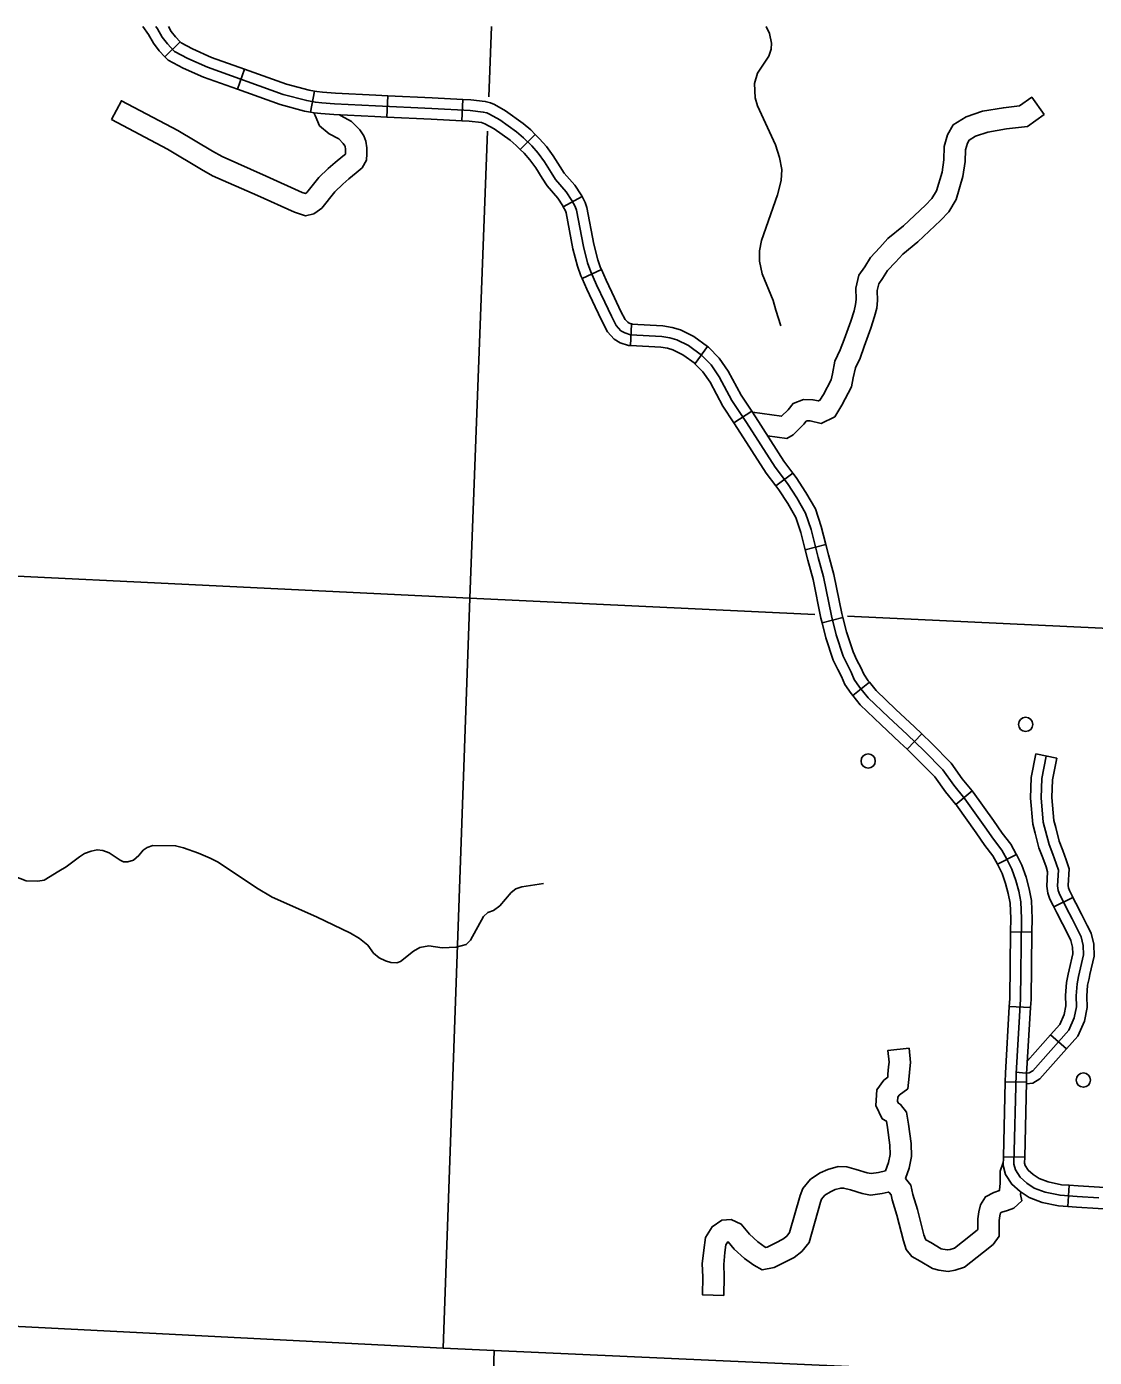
# Model space of a CAD drawing. Extents: x 653372 to 905732, y 627442 to 787275.
# Drawn here: x 889082 to 896560, y 702409 to 711727 of the extents above; entities that cross this region are included whole.
import ezdxf

# ---------------------------------------------------------------- set-up
doc = ezdxf.new("R2010")
doc.units = 0
for name, color, linetype in [('Level 32', 7, 'Continuous'), ('Level 35', 7, 'Continuous'), ('Level 4', 7, 'Continuous'), ('Level 45', 7, 'Continuous'), ('Level 46', 7, 'Continuous'), ('Level 5', 7, 'Continuous'), ('Level 56', 7, 'Continuous')]:
    doc.layers.add(name, color=color, linetype=linetype)

msp = doc.modelspace()

# ---------------------------------------------------------------- linework, layer by layer
at = {"layer": 'Level 32'}
for p, q in [((890050.3, 711515.8), (890157.5, 711619.8)), ((890558.1, 711287.7), (890608.3, 711428.3)), ((891070.7, 711127.4), (891097.6, 711274.3)), ((891605.3, 711092.6), (891611.9, 711241.8)), ((892129.9, 711067.9), (892137.6, 711217.1)), ((892538.7, 710866.2), (892644.2, 710971.9)), ((892840.8, 710464.8), (892972.1, 710536)), ((892971.9, 709963), (893107.7, 710025.1)), ((893311.3, 709493.3), (893319.3, 709642.4)), ((893763.1, 709366.8), (893850.9, 709487.6)), ((894035.7, 708951.2), (894160.1, 709033.8)), ((894329.4, 708510.2), (894448.7, 708600)), ((894535, 708063.9), (894679.6, 708101.4)), ((894653, 707552.5), (894797.9, 707588.8)), ((894868.1, 707042.5), (894984.8, 707135.8)), ((895248.4, 706666.6), (895352, 706774.1)), ((895589.4, 706280.1), (895705.1, 706374.5)), ((895880.5, 705863.2), (896014.4, 705929.3)), ((895973.4, 705388.5), (896122.8, 705386.6)), ((895964.2, 704866.4), (896113.3, 704857.6)), ((895935.2, 704338.9), (896084.6, 704335.3)), ((895922.8, 703813.3), (896072.1, 703809.8)), ((896374.6, 703465.3), (896384.2, 703614.4))]:
    msp.add_line(p, q, dxfattribs=at)
for points in [[(889895, 711726.6), (889934.8, 711670.5), (889970.2, 711610), (890010.8, 711556.5), (890050.3, 711515.8)], [(889986.6, 711726.6), (889997.6, 711711.1), (890032.4, 711651.6), (890067.6, 711605.3), (890118.6, 711552.7), (890210.7, 711503.2), (890348.9, 711441.5), (890879.9, 711252.2), (891044.3, 711208.1), (891104.9, 711197), (891149, 711193.4), (891239.4, 711186.4), (891524.7, 711170.9), (891918.8, 711153.6), (892187.3, 711139.7), (892280.4, 711128.7), (892305, 711122.4), (892324.4, 711113.7), (892396.3, 711073), (892513.8, 710989.6), (892562.3, 710948.2), (892619.9, 710890.7), (892665.3, 710839.7), (892709, 710779.3), (892756.5, 710704.7), (892786.8, 710655.5), (892861.6, 710570.6), (892901.2, 710510.1), (892924.8, 710466.7), (892932.3, 710441.8), (892981.5, 710187.2), (893011.3, 710071.9), (893032.9, 710009.2), (893073.9, 709919.4), (893131, 709796.4), (893177.8, 709698.8), (893211.8, 709633), (893243.8, 709597.6), (893271, 709581.6), (893311.9, 709568), (893531.2, 709556.3), (893587.1, 709547.7), (893634.9, 709533.9), (893716.5, 709492.9), (893809.3, 709425.5), (893875.2, 709358), (893932.1, 709275), (894021.1, 709108.3), (894123.7, 708953.7), (894323.6, 708642.1), (894410.6, 708526.5)], [(890075, 711726.6), (890094.6, 711693.2), (890124.3, 711654), (890157.5, 711619.8)], [(890157.5, 711619.8), (890164.2, 711613), (890243.6, 711570.3), (890376.7, 711510.9), (890608.3, 711428.3)], [(890050.3, 711515.8), (890073.1, 711492.3), (890177.8, 711436.2), (890321.1, 711372.2), (890558.1, 711287.7)], [(890608.3, 711428.3), (890902.2, 711323.6), (891060.7, 711281), (891097.6, 711274.3)], [(890558.1, 711287.7), (890857.7, 711180.9), (891027.9, 711135.2), (891070.7, 711127.4)], [(891097.6, 711274.3), (891114.7, 711271.2), (891155, 711267.9), (891244.3, 711260.9), (891528.3, 711245.5), (891611.9, 711241.8)], [(891611.9, 711241.8), (891922.4, 711228.2), (892137.6, 711217.1)], [(892137.6, 711217.1), (892193.6, 711214.2), (892294, 711202.3), (892329.7, 711193.2), (892358.2, 711180.3), (892436.4, 711136.1), (892559.8, 711048.6), (892613, 711003.1), (892644.2, 710971.9)], [(891070.7, 711127.4), (891095.1, 711122.9), (891143.1, 711119), (891234.5, 711111.9), (891521, 711096.3), (891605.3, 711092.6)], [(891605.3, 711092.6), (891915.3, 711079), (892129.9, 711067.9)], [(892129.9, 711067.9), (892180.9, 711065.3), (892266.8, 711055.1), (892280.3, 711051.7), (892290.5, 711047), (892356.2, 711009.9), (892467.9, 710930.6), (892511.5, 710893.3), (892538.7, 710866.2)], [(892644.2, 710971.9), (892674.2, 710942), (892723.6, 710886.6), (892770.8, 710821.3), (892819.8, 710744.3), (892847.1, 710700.1), (892921.1, 710615.9), (892965.4, 710548.5), (892972.1, 710536)], [(892538.7, 710866.2), (892565.6, 710839.4), (892607, 710792.9), (892647.2, 710737.3), (892693.2, 710665), (892726.6, 710610.9), (892802, 710525.2), (892837, 710471.8), (892840.8, 710464.8)], [(892972.1, 710536), (892994, 710495.6), (893004.9, 710459.8), (893054.4, 710203.7), (893082.8, 710093.4), (893102.3, 710036.9), (893107.7, 710025.1)], [(892840.8, 710464.8), (892855.5, 710437.7), (892859.7, 710423.8), (892908.6, 710170.8), (892939.7, 710050.3), (892963.5, 709981.4), (892971.9, 709963)], [(892971.9, 709963), (893006.1, 709888.2), (893063.5, 709764.5), (893111, 709665.5), (893149.9, 709590.1), (893196.1, 709539), (893239.9, 709513.3), (893297.9, 709494), (893311.3, 709493.3)], [(893107.7, 710025.1), (893141.7, 709950.7), (893198.5, 709828.3), (893244.7, 709732.1), (893273.7, 709675.9), (893291.5, 709656.2), (893302, 709650), (893325.9, 709642.1), (893319.3, 709642.4)], [(893319.3, 709642.4), (893538.9, 709630.7), (893603.2, 709620.8), (893662.3, 709603.7), (893755.4, 709556.9), (893850.9, 709487.6)], [(893311.3, 709493.3), (893523.5, 709481.9), (893571, 709474.6), (893607.6, 709464.1), (893677.5, 709428.9), (893763.1, 709366.8)], [(893850.9, 709487.6), (893858.3, 709482.2), (893933.2, 709405.6), (893996.1, 709313.8), (894085.3, 709146.6), (894160.1, 709033.8)], [(893760.3, 709368.8), (893817.3, 709310.5), (893868.2, 709236.2), (893956.9, 709070), (894035.7, 708951.2)], [(894160.1, 709033.8), (894186.2, 708994.5), (894384.9, 708684.8), (894448.7, 708600)], [(894035.7, 708951.2), (894061.1, 708912.9), (894262.2, 708599.5), (894329.4, 708510.2)], [(894448.7, 708600), (894471.7, 708569.5), (894539.9, 708465.6), (894605.9, 708350.2), (894647.1, 708226.5), (894679.6, 708101.4)], [(894329.4, 708510.2), (894349.5, 708483.5), (894412.5, 708387.5), (894468.9, 708288.9), (894503.8, 708184.1), (894535, 708063.9)], [(894410.6, 708526.5), (894476.2, 708426.5), (894537.4, 708319.5), (894575.5, 708205.3), (894626.4, 708009.2), (894662.4, 707873), (894718, 707600.3), (894751.4, 707466.9), (894800.9, 707319.4), (894830.8, 707257.8), (894857, 707207.4), (894878.9, 707155.8), (894916, 707102.3), (894975.9, 707027.4), (895118.1, 706891.5), (895249.7, 706769), (895367.7, 706655.3), (895499, 706521.8), (895575.8, 706414.8), (895653.1, 706320.1), (895793.6, 706124.3), (895854.5, 706036.1), (895911.6, 705960.2), (895947, 705897.1), (895982.1, 705825.9), (896010.2, 705747.7), (896030.1, 705672.7), (896044.5, 705597.7), (896047.5, 705539.4), (896049.3, 705482), (896042, 704917.2), (896011.3, 704396.2), (895996.3, 703760.4), (896006.8, 703721), (896039.8, 703670.4), (896086.8, 703629), (896138.2, 703594.4), (896214.6, 703566), (896320.1, 703543.6), (896440.6, 703535.9), (896591.2, 703524.8)], [(894679.6, 708101.4), (894698.6, 708028.1), (894735.2, 707890), (894790.8, 707616.8), (894797.9, 707588.8)], [(894535, 708063.9), (894554.1, 707990.2), (894589.7, 707855.9), (894645.2, 707583.8), (894653, 707552.5)], [(894653, 707552.5), (894679.7, 707445.9), (894731.6, 707291.1), (894764.1, 707224.3), (894789.3, 707175.6), (894813.2, 707119.5), (894856.1, 707057.6), (894868.2, 707042.5)], [(894797.9, 707588.8), (894823.1, 707487.9), (894870.2, 707347.7), (894897.6, 707291.4), (894924.6, 707239.3), (894944.7, 707192), (894975.9, 707146.9), (894984.8, 707135.8)], [(894984.8, 707135.8), (895031.1, 707078), (895169.3, 706945.8), (895301, 706823.3), (895352, 706774.1)], [(894868.1, 707042.5), (894920.7, 706976.9), (895066.8, 706837.1), (895198.3, 706714.8), (895248.4, 706666.6)], [(895352, 706774.1), (895420.2, 706708.4), (895556.3, 706570.1), (895635.2, 706460.2), (895705.1, 706374.5)], [(895248.4, 706666.6), (895315.2, 706602.2), (895441.7, 706473.6), (895516.5, 706369.3), (895589.4, 706280.1)], [(895705.1, 706374.5), (895712.4, 706365.6), (895854.7, 706167.3), (895915, 706079.7), (895974.2, 706001.2), (896013, 705932), (896014.4, 705929.3)], [(895589.4, 706280), (895593.8, 706274.7), (895732.5, 706081.4), (895793.9, 705992.4), (895848.9, 705919.3), (895880.9, 705862.3), (895880.5, 705863.1)], [(895880.5, 705863.2), (895913.3, 705796.7), (895938.8, 705725.5), (895957.3, 705656), (895970.2, 705588.7), (895972.9, 705536.3), (895974.6, 705481.3), (895973.4, 705388.5)], [(896014.4, 705929.3), (896051, 705855.2), (896081.6, 705769.9), (896103, 705689.3), (896118.8, 705606.8), (896122.2, 705542.5), (896124, 705482.7), (896122.8, 705386.6)], [(895973.4, 705388.5), (895967.4, 704919.9), (895964.2, 704866.4)], [(896122.8, 705386.6), (896116.7, 704914.5), (896113.3, 704857.6)], [(895964.2, 704866.4), (895936.7, 704399.3), (895935.2, 704338.9)], [(896113.3, 704857.6), (896085.9, 704393.1), (896084.6, 704335.3)], [(895935.2, 704338.9), (895922.8, 703813.3)], [(896084.6, 704335.3), (896072.1, 703809.8)], [(895922.8, 703813.3), (895921.4, 703751.5), (895937.7, 703690.2), (895982.8, 703621), (896041.1, 703569.7), (896103.9, 703527.5), (896193.7, 703494.1), (896309.9, 703469.5), (896374.6, 703465.3)], [(896072.1, 703809.8), (896071.2, 703769.3), (896075.9, 703751.7), (896096.7, 703719.7), (896132.5, 703688.3), (896172.6, 703661.3), (896235.5, 703637.9), (896330.3, 703617.8), (896384.2, 703614.4)], [(896384.2, 703614.4), (896445.7, 703610.4), (896595, 703599.4), (896813.7, 703593.1), (896906.6, 703590.4)], [(896374.6, 703465.3), (896435.4, 703461.4), (896587.3, 703450.2), (896809.4, 703443.8), (896902.3, 703441.2)]]:
    msp.add_lwpolyline(points, dxfattribs=at)
at = {"layer": 'Level 35'}
for points in [[(894261.4, 711726.6), (894284.2, 711679.4), (894298.9, 711610.1), (894297.5, 711568.2), (894280, 711519.8), (894200.3, 711400.6), (894179, 711327.4), (894184.8, 711227.4), (894201, 711173), (894326.8, 710899.3), (894354.8, 710810.6), (894372, 710725.1), (894367.5, 710649.4), (894340.3, 710548.5), (894229.3, 710228.6), (894214, 710157.2), (894215.6, 710083.3), (894233.7, 709995.8), (894309.4, 709808.7), (894328.2, 709740.2), (894365.3, 709631.3)], [(889159.6, 705742.2), (889204.7, 705749.7), (889307.7, 705813.3), (889359.5, 705842.6), (889451.6, 705913.5), (889488.2, 705936.2), (889533.7, 705953.7), (889575.8, 705962.4), (889616.6, 705958), (889660.9, 705940.6), (889737, 705889.3), (889759.7, 705879.5), (889790.6, 705879.5), (889829.9, 705891.2), (889866.8, 705922), (889898.9, 705958.9), (889926.4, 705978), (889964.8, 705992.7), (890125.3, 705990.5), (890179.7, 705976.8), (890286.2, 705938.4), (890367.9, 705904.8), (890422.9, 705876.1), (890692.4, 705696.6), (890800.9, 705630.2), (891112.7, 705493.3), (891349.4, 705378.9), (891414, 705341.8), (891471.4, 705296), (891512.4, 705238.8), (891550.2, 705205.6), (891594.4, 705184.2), (891632, 705173), (891673.8, 705171.7), (891701, 705179.8), (891791.1, 705252.7), (891835.9, 705278.3), (891900, 705289.2), (891991.4, 705277.2), (892091.3, 705281), (892159.8, 705300.7), (892189.7, 705330.7), (892282.8, 705496.4), (892312.6, 705523.4), (892351, 705538.1), (892395.9, 705570.6), (892475.7, 705662.9), (892509.4, 705688.8), (892549.8, 705703.4), (892701.2, 705726.5)], [(888571.1, 705737), (888610.9, 705804.5), (888644.5, 705831.9), (888690.8, 705845.9), (888771.4, 705839), (888873.4, 705816.4), (888940.2, 705799.2), (889078.9, 705744.9), (889159.6, 705742.2)]]:
    msp.add_lwpolyline(points, dxfattribs=at)
at = {"layer": 'Level 4'}
msp.add_lwpolyline([(899454.8, 702126.7), (897607.7, 702219), (897273, 702235.8), (892357.5, 702455.9), (891998.8, 702472), (887105.6, 702723.4), (886747.5, 702741.8), (886084.2, 702775.7)], dxfattribs=at)
at = {"layer": 'Level 45'}
for p, q in [((896150.3, 706633.7), (896296.8, 706604.6)), ((896276.2, 705563.8), (896410.3, 705629.5)), ((896253.4, 704668), (896365.1, 704568.9))]:
    msp.add_line(p, q, dxfattribs=at)
for points in [[(896223.5, 706619.2), (896192.3, 706461.4), (896188, 706326.1), (896202.6, 706155.8), (896243.4, 705999.7), (896268.8, 705931.7), (896292.1, 705867.7), (896308.3, 705819.1), (896302.3, 705710.3), (896306.2, 705677.5), (896317.3, 705648), (896338.4, 705606.5), (896364, 705554.3), (896404, 705478.6), (896443.7, 705400.1), (896467, 705352.4), (896482.1, 705291.4), (896482.9, 705226.3), (896449.6, 705076.3), (896438.8, 705024), (896432.9, 704940.8), (896434.1, 704863.8), (896419.6, 704786), (896381.2, 704699.5), (896129.4, 704416), (896104.4, 704400.4), (896083.5, 704398.1), (896008.1, 704406.5)], [(896150.3, 706633.7), (896117.8, 706469.9), (896113.2, 706324.1), (896128.7, 706143.1), (896145.2, 706080.2)], [(896296.8, 706604.6), (896266.7, 706452.9), (896262.8, 706328.1), (896276.5, 706168.5), (896289.7, 706118)], [(896145.2, 706080.2), (896172.2, 705977.1), (896198.8, 705905.9), (896221.6, 705843.1), (896233, 705809), (896227.4, 705707.9), (896233.1, 705659.8), (896248.9, 705617.8), (896271.6, 705573.2), (896276.2, 705563.8)], [(896289.7, 706118), (896314.7, 706022.2), (896338.9, 705957.5), (896362.6, 705892.3), (896383.7, 705829.3), (896377.3, 705712.6), (896379.3, 705695.3), (896385.8, 705678.1), (896405.2, 705639.9), (896410.3, 705629.5)], [(896410.3, 705629.5), (896430.5, 705588.2), (896470.3, 705512.9), (896510.6, 705433.3), (896537.6, 705378), (896556.6, 705301), (896557.7, 705218.6), (896528.9, 705089.1)], [(896276.2, 705563.8), (896297.4, 705520.4), (896337.6, 705444.2), (896376.9, 705366.9), (896396.4, 705326.8), (896407.5, 705281.8), (896408.1, 705234), (896383.1, 705121.5)], [(896383.1, 705121.5), (896376.6, 705092), (896364.6, 705034.2), (896358.1, 704942.8), (896359.4, 704870.1), (896347.8, 704808.3), (896317.7, 704740.4), (896253.4, 704668)], [(896528.9, 705089.1), (896522.6, 705060.7), (896512.9, 705013.7), (896507.6, 704938.8), (896508.9, 704857.5), (896491.4, 704763.7), (896444.8, 704658.6), (896365.1, 704568.9)], [(896253.4, 704668), (896091.4, 704485.7)], [(896365.1, 704568.9), (896178.2, 704358.5), (896129.5, 704327.9), (896084.3, 704323.1)]]:
    msp.add_lwpolyline(points, dxfattribs=at)
at = {"layer": 'Level 46'}
for points in [[(891092.6, 711123.1), (891103.1, 711104.5), (891133.2, 711032), (891201.9, 710976.2), (891267.6, 710940.9), (891299.8, 710908.9), (891310.9, 710892.1), (891313.2, 710886.4), (891315.8, 710869.1), (891315, 710840.7), (891314.8, 710834.5), (891296.3, 710818.8), (891242, 710776.1), (891193.8, 710733.6), (891129.2, 710669.6), (891045.3, 710565.9), (891034.9, 710558.6), (891012.8, 710566.1), (890759.1, 710680.3), (890450.5, 710816.6), (890382.7, 710854.4), (890140.7, 710999.2), (889745.5, 711207.3), (889675.9, 711075.2)], [(896208, 711110.5), (896121.8, 711232.5), (896035.9, 711171.8), (895922.8, 711158.3), (895777, 711133.4), (895662.8, 711095.9), (895571.7, 711038.8), (895532, 710968.7), (895508.5, 710888.2), (895505.8, 710794.7), (895493.4, 710708), (895455, 710577.8), (895420.9, 710522.4), (895376.6, 710475.9), (895224, 710332), (895114.6, 710242.3), (895057, 710179.4), (894992.7, 710110), (894952.2, 710045.7), (894911.1, 709985.7), (894890.2, 709894.8), (894890.8, 709815.2), (894887.7, 709780.3), (894877, 709736.1), (894854.1, 709663.8), (894806.7, 709536.7), (894780.8, 709463.4), (894743.4, 709385.1), (894725.3, 709296), (894717.5, 709254.3), (894662.8, 709150), (894638.2, 709110.8), (894627.5, 709105.6), (894588.6, 709114.1), (894522.1, 709116.1), (894450.2, 709087.6), (894414.9, 709043.2), (894369.5, 708998.5), (894165.5, 709026.7)], [(891274.4, 711109.7), (891285, 711101.1), (891357.4, 711062.2), (891416.1, 711003.9), (891444.2, 710961.2), (891458.3, 710925.5), (891465.5, 710878.2), (891464.3, 710836.4), (891463, 710790.8), (891431.4, 710737.6), (891390.8, 710703.2), (891337.6, 710661.3), (891295.8, 710624.5), (891240.2, 710569.3), (891148.4, 710455.8), (891116.1, 710433), (891092.5, 710416.4), (891035.5, 710402.5), (891000.7, 710412.5), (890958, 710427), (890698.3, 710543.9), (890383.8, 710682.7), (890307.9, 710725), (890067.5, 710868.9), (889675.9, 711075.2)], [(896208, 711110.5), (896091.2, 711028), (895944.3, 711010.4), (895813, 710988.1), (895726.7, 710959.7), (895683.1, 710932.3), (895670.5, 710910.2), (895657.3, 710864.8), (895654.9, 710781.9), (895639.7, 710676.1), (895592.6, 710516.4), (895539.9, 710430.8), (895481.9, 710369.9), (895322.7, 710219.8), (895217.5, 710133.6), (895166.9, 710078.3), (895111.7, 710018.7), (895077.1, 709963.7), (895050.3, 709924.6), (895039.7, 709878.5), (895040.3, 709809), (895035.4, 709755.9), (895021, 709696), (894995.4, 709615.2), (894947.1, 709485.7), (894919, 709406.1), (894886.1, 709337.4), (894871.9, 709267.4), (894860.2, 709204.8), (894792.4, 709075.4), (894741.9, 708995.3), (894646.3, 708948.5), (894570.2, 708965.3), (894548.5, 708965.9), (894542.3, 708963.4), (894526.1, 708943.2), (894451, 708869), (894405.7, 708842.7), (894271.7, 708861.2)], [(895262.3, 704572.7), (895113.8, 704557.5), (895122.2, 704475.1), (895118.4, 704443.7), (895114.5, 704390.5), (895112.5, 704370.1), (895086, 704350.7), (895037, 704281.5), (895030.1, 704172.5), (895073.2, 704079.7), (895103.8, 704063.3), (895110.6, 704019), (895127.7, 703894.5), (895129.8, 703828.5), (895118.8, 703773.9), (895097, 703714)], [(895262.3, 704572.7), (895272.5, 704473.8), (895267.1, 704429.2), (895263.3, 704377.9), (895254.8, 704289.2), (895193.9, 704244.6), (895183.4, 704229.8), (895181.5, 704201), (895187.7, 704187.7), (895203.3, 704179.4), (895245.4, 704124.8), (895258.4, 704040.6), (895276.7, 703907.1), (895279.6, 703815.9), (895262.9, 703733.3), (895236.2, 703659.9)], [(895097, 703714), (895048.1, 703703.8), (894996.1, 703696.1), (894969.7, 703701.3), (894892.4, 703724.1), (894826.4, 703742.7), (894765.7, 703744.4), (894693.8, 703724.7), (894640.1, 703699.8), (894573.1, 703656.9), (894517.9, 703591.7), (894499.5, 703541.3), (894425.9, 703282.3), (894406.1, 703256.9), (894378.2, 703235.2), (894329, 703211.3), (894268.1, 703179.9), (894259.3, 703178.3), (894253.9, 703181.3), (894203.1, 703218), (894145.2, 703270.7), (894087.4, 703340.3), (894017.5, 703373.3), (893951.8, 703369.3), (893883.2, 703322.8), (893836.1, 703248.4), (893824.7, 703160.1), (893814.2, 703063.2), (893819, 702972.1), (893815.4, 702846.7), (893964.7, 702842.4)], [(895921.9, 703773.6), (895900.8, 703711.4), (895900.9, 703625.5), (895895, 703581.6), (895894.9, 703576), (895855.3, 703564.1), (895797.4, 703533.1), (895762.8, 703477.5), (895751.1, 703427), (895743.9, 703377.8), (895744.7, 703316.3), (895744.4, 703306.5), (895740.9, 703301.4), (895691.4, 703262.5), (895580.4, 703174.4), (895549.9, 703164.7), (895532.3, 703161.5), (895499.6, 703165.6), (895486.3, 703169.3), (895413.8, 703212.6), (895379.5, 703231), (895376.3, 703235.2), (895365.9, 703266.1), (895321.4, 703445), (895289.2, 703549.2), (895275.4, 703615.4), (895236.2, 703659.9)], [(896044, 703567.8), (896043.5, 703549.9), (896051, 703505.8), (895996.6, 703454.4), (895951.4, 703437.1), (895912.7, 703425.4), (895903, 703420.2), (895902.7, 703419.7), (895898, 703399.3), (895893.4, 703367.9), (895894.1, 703315.1), (895892.5, 703258.4), (895851.3, 703198.2), (895784, 703145.3), (895651.7, 703040.4), (895586.2, 703019.6), (895536.8, 703010.4), (895470, 703018.8), (895426.7, 703030.9), (895340.2, 703082.6), (895280.8, 703114.5), (895242.7, 703163.9), (895222.4, 703224.2), (895177.5, 703404.9), (895144.4, 703511.9), (895137.2, 703546.3), (895122.8, 703562.8), (895120, 703564.9), (895115.7, 703565.3), (895074.4, 703556.7), (894992.7, 703544.5), (894934, 703556.1), (894851, 703580.6), (894803.7, 703593.9), (894783.6, 703594.5), (894745.3, 703584), (894712.2, 703568.6), (894672.6, 703543.2), (894649, 703515.5), (894641.6, 703495.2), (894561.6, 703213.3), (894512.4, 703150.3), (894457.5, 703107.7), (894395.8, 703077.7), (894316.7, 703036.9), (894234.6, 703022.1), (894174.5, 703054.4), (894108.8, 703101.9), (894036.9, 703167.2), (893994.8, 703218), (893992.7, 703216.6), (893980, 703196.5), (893973, 703142.5), (893964, 703059.1), (893968.5, 702973.8), (893964.7, 702842.4)]]:
    msp.add_lwpolyline(points, dxfattribs=at)
at = {"layer": 'Level 5'}
for points in [[(892336.9, 711726.6), (892318.3, 711235.6)], [(892309.2, 710995.2), (892185.3, 707724.9)], [(892185.3, 707724.9), (886900.6, 707980.9)], [(892185.3, 707724.9), (891998.8, 702472)], [(894602.8, 707610), (892185.3, 707724.9)], [(897456.4, 707474.3), (894830.8, 707599.1)], [(892357.5, 702455.9), (892209.5, 697800)]]:
    msp.add_lwpolyline(points, dxfattribs=at)
at = {"layer": 'Level 56'}
for centre in [(896078.9, 706840.9), (894976, 706584.3), (896482.9, 704350.1)]:
    msp.add_circle(centre, 49.8, dxfattribs=at)

doc.saveas('drawing.dxf')
